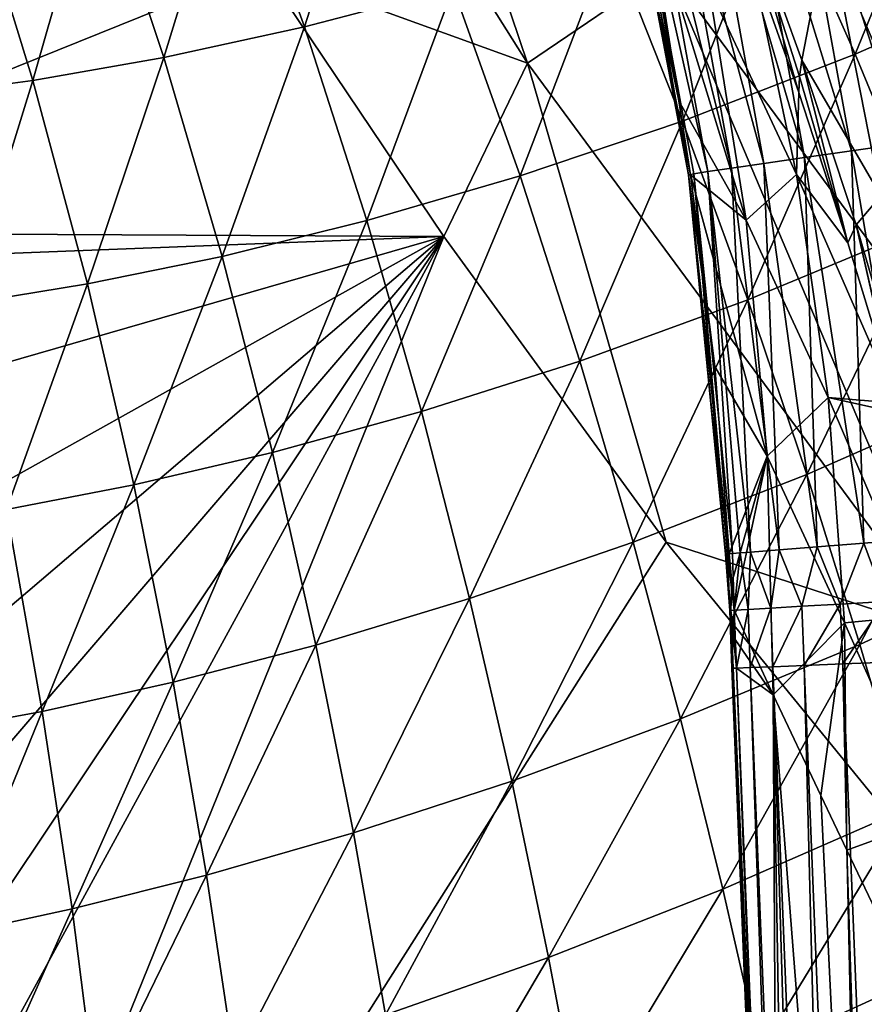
# Model space of a CAD drawing. Header units: metres. Extents: x -104 to 104, y -68 to 90.
# Tile 457 of 656: x -22.05 to -19.82, y 27.71 to 30.31. Entities that reach past the tile are written whole.
import ezdxf

# ---------------------------------------------------------------- set-up
doc = ezdxf.new("R2010")
doc.units = ezdxf.units.M
doc.layers.add('solid_FIT-BATH-153_SW0002', color=7, linetype='CONTINUOUS')

msp = doc.modelspace()

# ---------------------------------------------------------------- linework, layer by layer
at = {"layer": 'solid_FIT-BATH-153_SW0002'}
for points in [[(-22.359919, 32.041527, 16.159895), (-23.139238, 29.745956, 16.149181), (-21.4053, 30.445055, 16.151255)], [(-21.70528, 31.777445, 16.182775), (-20.707226, 30.191441, 16.174067), (-21.317596, 32.000404, 16.259735)], [(-20.707226, 30.191441, 16.174067), (-20.337826, 30.443014, 16.251268), (-21.317596, 32.000404, 16.259735)], [(-21.70528, 31.777445, 16.182775), (-21.4053, 30.445055, 16.151255), (-20.707226, 30.191441, 16.174067)], [(-20.21966, 31.713634, 8.709358), (-19.096128, 30.236309, 8.589841), (-20.133301, 31.767786, 8.58984)], [(-20.133301, 31.767786, 8.58984), (-19.096128, 30.236309, 8.589841), (-19.000095, 30.307243, 8.487759)], [(-20.289019, 31.669966, 8.843363), (-19.17802, 30.175613, 8.709358), (-20.21966, 31.713634, 8.709358)], [(-20.21966, 31.713634, 8.709358), (-19.17802, 30.175613, 8.709358), (-19.096128, 30.236309, 8.589841)], [(-20.339716, 31.637938, 8.988549), (-19.243786, 30.126699, 8.843364), (-20.289019, 31.669966, 8.843363)], [(-20.289019, 31.669966, 8.843363), (-19.243786, 30.126699, 8.843364), (-19.17802, 30.175613, 8.709358)], [(-20.370541, 31.618406, 9.141334), (-19.291851, 30.090843, 8.988549), (-20.339716, 31.637938, 8.988549)], [(-20.339716, 31.637938, 8.988549), (-19.291851, 30.090843, 8.988549), (-19.243786, 30.126699, 8.843364)], [(-20.370541, 31.618406, 9.141334), (-19.559021, 30.377449, 9.296535), (-19.321074, 30.068989, 9.141335)], [(-20.370541, 31.618406, 9.141334), (-19.321074, 30.068989, 9.141335), (-19.291851, 30.090843, 8.988549)], [(-19.766575, 31.040852, 1.257059), (-19.572847, 29.999702, 1.255628), (-19.904064, 31.00909, 1.204397)], [(-19.904064, 31.00909, 1.204397), (-19.714983, 29.979599, 1.200986), (-20.036057, 30.978479, 1.128549)], [(-19.904064, 31.00909, 1.204397), (-19.572847, 29.999702, 1.255628), (-19.714983, 29.979599, 1.200986)], [(-20.036057, 30.978479, 1.128549), (-19.851217, 29.960249, 1.122207), (-20.157078, 30.950279, 1.030621)], [(-20.036057, 30.978479, 1.128549), (-19.714983, 29.979599, 1.200986), (-19.851217, 29.960249, 1.122207)], [(-20.157078, 30.950279, 1.030621), (-19.975637, 29.94249, 1.020489), (-20.262117, 30.92565, 0.913541)], [(-20.157078, 30.950279, 1.030621), (-19.851217, 29.960249, 1.122207), (-19.975637, 29.94249, 1.020489)], [(-20.34724, 30.905518, 0.781693), (-20.168613, 29.914644, 0.762519), (-20.410017, 30.890461, 0.640446)], [(-20.262117, 30.92565, 0.913541), (-20.082832, 29.927086, 0.899011), (-20.34724, 30.905518, 0.781693)], [(-20.34724, 30.905518, 0.781693), (-20.082832, 29.927086, 0.899011), (-20.168613, 29.914644, 0.762519)], [(-20.262117, 30.92565, 0.913541), (-19.975637, 29.94249, 1.020489), (-20.082832, 29.927086, 0.899011)], [(-19.980505, 30.686106, 16.37735), (-18.907764, 29.232998, 16.368776), (-19.638731, 30.918362, 16.549681)], [(-21.296034, 30.287994, -8.959359), (-21.483229, 30.805359, -9.036966), (-21.101709, 30.894081, -9.916327)], [(-20.903095, 30.391071, -9.846522), (-21.296034, 30.287994, -8.959359), (-21.101709, 30.894081, -9.916327)], [(-20.449825, 30.880651, 0.495488), (-20.282232, 29.897406, 0.321465), (-20.467667, 30.875887, 0.352075)], [(-20.410017, 30.890461, 0.640446), (-20.230478, 29.905533, 0.616803), (-20.449825, 30.880651, 0.495488)], [(-20.449825, 30.880651, 0.495488), (-20.230478, 29.905533, 0.616803), (-20.267923, 29.899841, 0.467939)], [(-20.449825, 30.880651, 0.495488), (-20.267923, 29.899841, 0.467939), (-20.282232, 29.897406, 0.321465)], [(-20.410017, 30.890461, 0.640446), (-20.168613, 29.914644, 0.762519), (-20.230478, 29.905533, 0.616803)], [(-20.467667, 30.875887, 0.352075), (-20.282232, 29.897406, 0.321465), (-20.276476, 29.896954, 0.183279)], [(-20.307289, 30.092705, 0.188915), (-20.467667, 30.875887, 0.352075), (-20.276476, 29.896954, 0.183279)], [(-20.307289, 30.092705, 0.188915), (-20.359085, 30.381321, 0.19752), (-20.467667, 30.875887, 0.352075)], [(-19.842024, 30.215445, -11.437953), (-20.046759, 30.677683, -11.47532), (-19.574699, 30.872225, -12.237962)], [(-19.355539, 30.430227, -12.208267), (-19.842024, 30.215445, -11.437953), (-19.574699, 30.872225, -12.237962)], [(-21.666759, 30.207029, -8.019172), (-21.843716, 30.737312, -8.103988), (-21.483229, 30.805359, -9.036966)], [(-21.296034, 30.287994, -8.959359), (-21.666759, 30.207029, -8.019172), (-21.483229, 30.805359, -9.036966)], [(-19.827871, 30.763479, 12.550632), (-19.816826, 30.766994, 12.698982), (-18.758896, 29.333675, 12.689677)], [(-18.765715, 29.324339, 12.541281), (-19.827871, 30.763479, 12.550632), (-18.758896, 29.333675, 12.689677)], [(-19.559021, 30.377449, 9.296535), (-19.827871, 30.763479, 12.550632), (-18.765715, 29.324339, 12.541281)], [(-22.012568, 30.146383, -7.031457), (-22.180403, 30.688293, -7.122943), (-21.843716, 30.737312, -8.103988)], [(-21.666759, 30.207029, -8.019172), (-22.012568, 30.146383, -7.031457), (-21.843716, 30.737312, -8.103988)], [(-22.012568, 30.146383, -7.031457), (-22.330521, 30.104086, -6.001132), (-22.180403, 30.688293, -7.122943)], [(-20.2973, 30.038809, -10.636279), (-20.487835, 30.519337, -10.681959), (-20.046759, 30.677683, -11.47532)], [(-20.337826, 30.443014, 16.251268), (-19.245636, 28.964027, 16.242496), (-19.980505, 30.686106, 16.37735)], [(-19.842024, 30.215445, -11.437953), (-20.2973, 30.038809, -10.636279), (-20.046759, 30.677683, -11.47532)], [(-19.245636, 28.964027, 16.242496), (-18.907764, 29.232998, 16.368776), (-19.980505, 30.686106, 16.37735)], [(-20.392323, 30.634068, 0.006191), (-20.359085, 30.381321, 0.19752), (-20.307289, 30.092705, 0.188915)], [(-20.129816, 29.777046, -0.864414), (-20.392323, 30.634068, 0.006191), (-20.307289, 30.092705, 0.188915)], [(-20.129816, 29.777046, -0.864414), (-20.227896, 30.393543, -1.09717), (-20.392323, 30.634068, 0.006191)], [(-20.143511, 30.644491, -2.483402), (-19.982515, 30.200134, -2.751816), (-19.914236, 30.553787, -3.443782)], [(-19.989134, 30.156353, -2.66256), (-19.982515, 30.200134, -2.751816), (-20.143511, 30.644491, -2.483402)], [(-19.989134, 30.156353, -2.66256), (-20.143511, 30.644491, -2.483402), (-19.991013, 30.114626, -2.57353)], [(-20.11869, 30.47707, -2.344466), (-19.991013, 30.114626, -2.57353), (-20.143511, 30.644491, -2.483402)], [(-19.982515, 30.200134, -2.751816), (-19.773792, 29.8416, -3.327729), (-19.914236, 30.553787, -3.443782)], [(-19.914236, 30.553787, -3.443782), (-19.773792, 29.8416, -3.327729), (-19.714849, 30.486002, -4.180845)], [(-20.726034, 29.894079, -9.792408), (-20.903095, 30.391071, -9.846522), (-20.487835, 30.519337, -10.681959)], [(-20.2973, 30.038809, -10.636279), (-20.726034, 29.894079, -9.792408), (-20.487835, 30.519337, -10.681959)], [(-19.996338, 29.898146, -2.09444), (-20.11869, 30.47707, -2.344466), (-20.227896, 30.393543, -1.09717)], [(-19.996338, 29.898146, -2.09444), (-19.991013, 30.114626, -2.57353), (-20.11869, 30.47707, -2.344466)], [(-21.4053, 30.445055, 16.151255), (-23.139238, 29.745956, 16.149181), (-20.927576, 29.734585, 16.147142)], [(-20.707226, 30.191441, 16.174067), (-21.4053, 30.445055, 16.151255), (-20.927576, 29.734585, 16.147142)], [(-20.707226, 30.191441, 16.174067), (-19.594933, 28.685686, 16.165039), (-20.337826, 30.443014, 16.251268)], [(-19.594933, 28.685686, 16.165039), (-19.245636, 28.964027, 16.242496), (-20.337826, 30.443014, 16.251268)], [(-19.654907, 29.762177, -11.417194), (-19.842024, 30.215445, -11.437953), (-19.355539, 30.430227, -12.208267)], [(-21.13135, 29.77615, -8.897096), (-21.296034, 30.287994, -8.959359), (-20.903095, 30.391071, -9.846522)], [(-20.726034, 29.894079, -9.792408), (-21.13135, 29.77615, -8.897096), (-20.903095, 30.391071, -9.846522)], [(-19.996338, 29.898146, -2.09444), (-20.227896, 30.393543, -1.09717), (-20.129816, 29.777046, -0.864414)], [(-21.51318, 29.681751, -7.949244), (-21.666759, 30.207029, -8.019172), (-21.296034, 30.287994, -8.959359)], [(-21.13135, 29.77615, -8.897096), (-21.51318, 29.681751, -7.949244), (-21.296034, 30.287994, -8.959359)], [(-21.868872, 29.608938, -6.954315), (-22.012568, 30.146383, -7.031457), (-21.666759, 30.207029, -8.019172)], [(-21.51318, 29.681751, -7.949244), (-21.868872, 29.608938, -6.954315), (-21.666759, 30.207029, -8.019172)], [(-20.125319, 29.566893, -10.607162), (-20.2973, 30.038809, -10.636279), (-19.842024, 30.215445, -11.437953)], [(-19.654907, 29.762177, -11.417194), (-20.125319, 29.566893, -10.607162), (-19.842024, 30.215445, -11.437953)], [(-20.707226, 30.191441, 16.174067), (-20.927576, 29.734585, 16.147142), (-20.340939, 28.927181, 16.142269)], [(-20.707226, 30.191441, 16.174067), (-20.340939, 28.927181, 16.142269), (-19.594933, 28.685686, 16.165039)], [(-19.989134, 30.156353, -2.66256), (-19.860981, 29.717316, -2.79367), (-19.982515, 30.200134, -2.751816)], [(-19.982515, 30.200134, -2.751816), (-19.839079, 29.764666, -2.977682), (-19.773792, 29.8416, -3.327729)], [(-19.860981, 29.717316, -2.79367), (-19.839079, 29.764666, -2.977682), (-19.982515, 30.200134, -2.751816)], [(-19.989134, 30.156353, -2.66256), (-19.991013, 30.114626, -2.57353), (-19.860981, 29.717316, -2.79367)], [(-22.195576, 29.555605, -5.917203), (-22.330521, 30.104086, -6.001132), (-22.012568, 30.146383, -7.031457)], [(-21.868872, 29.608938, -6.954315), (-22.195576, 29.555605, -5.917203), (-22.012568, 30.146383, -7.031457)], [(-19.996338, 29.898146, -2.09444), (-19.860981, 29.717316, -2.79367), (-19.991013, 30.114626, -2.57353)], [(-20.129816, 29.777046, -0.864414), (-20.307289, 30.092705, 0.188915), (-20.276476, 29.896954, 0.183279)], [(-20.568359, 29.405312, -9.754663), (-20.726034, 29.894079, -9.792408), (-20.2973, 30.038809, -10.636279)], [(-20.125319, 29.566893, -10.607162), (-20.568359, 29.405312, -9.754663), (-20.2973, 30.038809, -10.636279)], [(-19.851217, 29.960249, 1.122207), (-19.714983, 29.979599, 1.200986), (-19.677214, 28.935703, 1.167887)], [(-19.975637, 29.94249, 1.020489), (-19.851217, 29.960249, 1.122207), (-19.818714, 28.924625, 1.07104)], [(-19.851217, 29.960249, 1.122207), (-19.677214, 28.935703, 1.167887), (-19.818714, 28.924625, 1.07104)], [(-20.168613, 29.914644, 0.762519), (-20.082832, 29.927086, 0.899011), (-20.042868, 28.907057, 0.811237)], [(-20.082832, 29.927086, 0.899011), (-19.975637, 29.94249, 1.020489), (-19.942019, 28.914967, 0.950871)], [(-20.082832, 29.927086, 0.899011), (-19.942019, 28.914967, 0.950871), (-20.042868, 28.907057, 0.811237)], [(-19.975637, 29.94249, 1.020489), (-19.818714, 28.924625, 1.07104), (-19.942019, 28.914967, 0.950871)], [(-20.98678, 29.272125, -8.850892), (-21.13135, 29.77615, -8.897096), (-20.726034, 29.894079, -9.792408)], [(-20.568359, 29.405312, -9.754663), (-20.98678, 29.272125, -8.850892), (-20.726034, 29.894079, -9.792408)], [(-20.282232, 29.897406, 0.321465), (-20.267923, 29.899841, 0.467939), (-20.184551, 28.895828, 0.321534)], [(-20.282232, 29.897406, 0.321465), (-20.184551, 28.895828, 0.321534), (-20.18313, 28.895899, 0.236499)], [(-20.282232, 29.897406, 0.321465), (-20.18313, 28.895899, 0.236499), (-20.174665, 28.896517, 0.153026)], [(-20.212702, 29.390957, 0.168616), (-20.282232, 29.897406, 0.321465), (-20.174665, 28.896517, 0.153026)], [(-20.212702, 29.390957, 0.168616), (-20.276476, 29.896954, 0.183279), (-20.282232, 29.897406, 0.321465)], [(-20.074446, 29.154341, -0.639782), (-20.276476, 29.896954, 0.183279), (-20.212702, 29.390957, 0.168616)], [(-20.074446, 29.154341, -0.639782), (-20.129816, 29.777046, -0.864414), (-20.276476, 29.896954, 0.183279)], [(-20.267923, 29.899841, 0.467939), (-20.230478, 29.905533, 0.616803), (-20.165827, 28.897358, 0.491724)], [(-20.267923, 29.899841, 0.467939), (-20.165827, 28.897358, 0.491724), (-20.178793, 28.896315, 0.407011)], [(-20.267923, 29.899841, 0.467939), (-20.178793, 28.896315, 0.407011), (-20.184551, 28.895828, 0.321534)], [(-20.230478, 29.905533, 0.616803), (-20.168613, 29.914644, 0.762519), (-20.118078, 28.901142, 0.656922)], [(-20.230478, 29.905533, 0.616803), (-20.118078, 28.901142, 0.656922), (-20.145605, 28.898968, 0.575133)], [(-20.230478, 29.905533, 0.616803), (-20.145605, 28.898968, 0.575133), (-20.165827, 28.897358, 0.491724)], [(-20.168613, 29.914644, 0.762519), (-20.042868, 28.907057, 0.811237), (-20.118078, 28.901142, 0.656922)], [(-19.913439, 29.308882, -1.850969), (-19.996338, 29.898146, -2.09444), (-20.129816, 29.777046, -0.864414)], [(-19.996338, 29.898146, -2.09444), (-19.733149, 29.294451, -3.00334), (-19.860981, 29.717316, -2.79367)], [(-19.913439, 29.308882, -1.850969), (-19.733149, 29.294451, -3.00334), (-19.996338, 29.898146, -2.09444)], [(-19.839079, 29.764666, -2.977682), (-19.695671, 29.274059, -3.187283), (-19.773792, 29.8416, -3.327729)], [(-21.380358, 29.163868, -7.894952), (-21.51318, 29.681751, -7.949244), (-21.13135, 29.77615, -8.897096)], [(-20.98678, 29.272125, -8.850892), (-21.380358, 29.163868, -7.894952), (-21.13135, 29.77615, -8.897096)], [(-19.913439, 29.308882, -1.850969), (-20.129816, 29.777046, -0.864414), (-20.074446, 29.154341, -0.639782)], [(-19.969887, 29.105736, -10.595389), (-20.125319, 29.566893, -10.607162), (-19.654907, 29.762177, -11.417194)], [(-19.483625, 29.319935, -11.413774), (-19.969887, 29.105736, -10.595389), (-19.654907, 29.762177, -11.417194)], [(-19.860981, 29.717316, -2.79367), (-19.733149, 29.294451, -3.00334), (-19.839079, 29.764666, -2.977682)], [(-19.725504, 29.267935, -3.015683), (-19.695671, 29.274059, -3.187283), (-19.839079, 29.764666, -2.977682)], [(-19.733149, 29.294451, -3.00334), (-19.725504, 29.267935, -3.015683), (-19.839079, 29.764666, -2.977682)], [(-20.927576, 29.734585, 16.147142), (-23.139238, 29.745956, 16.149181), (-23.127472, 29.649168, 16.148649)], [(-20.927576, 29.734585, 16.147142), (-23.127472, 29.649168, 16.148649), (-23.070885, 29.116577, 16.145674)], [(-20.927576, 29.734585, 16.147142), (-23.070885, 29.116577, 16.145674), (-23.024567, 28.561956, 16.14249)], [(-20.927576, 29.734585, 16.147142), (-23.024567, 28.561956, 16.14249), (-22.986572, 27.978251, 16.139038)], [(-20.927576, 29.734585, 16.147142), (-22.986572, 27.978251, 16.139038), (-22.955778, 27.368484, 16.135321)], [(-20.927576, 29.734585, 16.147142), (-22.955778, 27.368484, 16.135321), (-22.93062, 26.740654, 16.131369)], [(-20.927576, 29.734585, 16.147142), (-22.93062, 26.740654, 16.131369), (-22.908367, 26.101393, 16.127209)], [(-22.908367, 26.101393, 16.127209), (-22.869244, 24.93927, 16.11928), (-20.927576, 29.734585, 16.147142)], [(-20.340939, 28.927181, 16.142269), (-20.927576, 29.734585, 16.147142), (-22.869244, 24.93927, 16.11928)], [(-21.746481, 29.078436, -6.892283), (-21.868872, 29.608938, -6.954315), (-21.51318, 29.681751, -7.949244)], [(-21.380358, 29.163868, -7.894952), (-21.746481, 29.078436, -6.892283), (-21.51318, 29.681751, -7.949244)], [(-22.082378, 29.013586, -5.847806), (-22.195576, 29.555605, -5.917203), (-21.868872, 29.608938, -6.954315)], [(-21.746481, 29.078436, -6.892283), (-22.082378, 29.013586, -5.847806), (-21.868872, 29.608938, -6.954315)], [(-20.427845, 28.927008, -9.734112), (-20.568359, 29.405312, -9.754663), (-20.125319, 29.566893, -10.607162)], [(-19.969887, 29.105736, -10.595389), (-20.427845, 28.927008, -9.734112), (-20.125319, 29.566893, -10.607162)], [(-20.85989, 28.778248, -8.821611), (-20.98678, 29.272125, -8.850892), (-20.568359, 29.405312, -9.754663)], [(-20.427845, 28.927008, -9.734112), (-20.85989, 28.778248, -8.821611), (-20.568359, 29.405312, -9.754663)], [(-20.074446, 29.154341, -0.639782), (-20.212702, 29.390957, 0.168616), (-20.174665, 28.896517, 0.153026)], [(-19.829332, 28.65728, -10.601283), (-19.969887, 29.105736, -10.595389), (-19.483625, 29.319935, -11.413774)], [(-19.326746, 28.890533, -11.427956), (-19.829332, 28.65728, -10.601283), (-19.483625, 29.319935, -11.413774)], [(-19.870155, 28.714062, -1.616512), (-19.913439, 29.308882, -1.850969), (-20.074446, 29.154341, -0.639782)], [(-19.913439, 29.308882, -1.850969), (-19.725504, 29.267935, -3.015683), (-19.733149, 29.294451, -3.00334)], [(-19.666021, 28.733843, -2.77883), (-19.725504, 29.267935, -3.015683), (-19.913439, 29.308882, -1.850969)], [(-19.666021, 28.733843, -2.77883), (-19.913439, 29.308882, -1.850969), (-19.870155, 28.714062, -1.616512)], [(-21.26564, 28.65579, -7.857183), (-21.380358, 29.163868, -7.894952), (-20.98678, 29.272125, -8.850892)], [(-20.85989, 28.778248, -8.821611), (-21.26564, 28.65579, -7.857183), (-20.98678, 29.272125, -8.850892)], [(-21.642534, 28.557365, -6.846264), (-21.746481, 29.078436, -6.892283), (-21.380358, 29.163868, -7.894952)], [(-21.26564, 28.65579, -7.857183), (-21.642534, 28.557365, -6.846264), (-21.380358, 29.163868, -7.894952)], [(-20.074446, 29.154341, -0.639782), (-20.174665, 28.896517, 0.153026), (-20.16773, 28.82061, 0.14985)], [(-20.074446, 29.154341, -0.639782), (-20.16773, 28.82061, 0.14985), (-20.161684, 28.747602, 0.146828)], [(-20.074446, 29.154341, -0.639782), (-20.161684, 28.747602, 0.146828), (-20.058281, 28.524677, -0.434288)], [(-19.870155, 28.714062, -1.616512), (-20.074446, 29.154341, -0.639782), (-20.058281, 28.524677, -0.434288)], [(-20.302584, 28.461227, -9.73113), (-20.427845, 28.927008, -9.734112), (-19.969887, 29.105736, -10.595389)], [(-19.829332, 28.65728, -10.601283), (-20.302584, 28.461227, -9.73113), (-19.969887, 29.105736, -10.595389)], [(-21.987864, 28.480589, -5.793852), (-22.082378, 29.013586, -5.847806), (-21.746481, 29.078436, -6.892283)], [(-21.642534, 28.557365, -6.846264), (-21.987864, 28.480589, -5.793852), (-21.746481, 29.078436, -6.892283)], [(-21.987864, 28.480589, -5.793852), (-22.299669, 28.42301, -4.703999), (-22.082378, 29.013586, -5.847806)], [(-19.818714, 28.924625, 1.07104), (-19.677214, 28.935703, 1.167887), (-19.761835, 28.77047, 1.106496)], [(-19.165297, 27.486382, 16.133041), (-20.340939, 28.927181, 16.142269), (-22.869244, 24.93927, 16.11928)], [(-20.748529, 28.296694, -8.809674), (-20.85989, 28.778248, -8.821611), (-20.427845, 28.927008, -9.734112)], [(-20.302584, 28.461227, -9.73113), (-20.748529, 28.296694, -8.809674), (-20.427845, 28.927008, -9.734112)], [(-19.594933, 28.685686, 16.165039), (-20.340939, 28.927181, 16.142269), (-19.165297, 27.486382, 16.133041)], [(-20.118078, 28.901142, 0.656922), (-20.042868, 28.907057, 0.811237), (-20.064732, 28.753386, 0.751996)], [(-20.042868, 28.907057, 0.811237), (-19.98288, 28.758032, 0.885561), (-20.064732, 28.753386, 0.751996)], [(-20.042868, 28.907057, 0.811237), (-19.942019, 28.914967, 0.950871), (-19.98288, 28.758032, 0.885561)], [(-19.942019, 28.914967, 0.950871), (-19.881117, 28.763773, 1.004684), (-19.98288, 28.758032, 0.885561)], [(-19.942019, 28.914967, 0.950871), (-19.818714, 28.924625, 1.07104), (-19.881117, 28.763773, 1.004684)], [(-19.818714, 28.924625, 1.07104), (-19.761835, 28.77047, 1.106496), (-19.881117, 28.763773, 1.004684)], [(-20.184551, 28.895828, 0.321534), (-20.178793, 28.896315, 0.407011), (-20.173122, 28.747053, 0.299839)], [(-20.18313, 28.895899, 0.236499), (-20.184551, 28.895828, 0.321534), (-20.173122, 28.747053, 0.299839)], [(-20.16773, 28.82061, 0.14985), (-20.174665, 28.896517, 0.153026), (-20.18313, 28.895899, 0.236499)], [(-20.18313, 28.895899, 0.236499), (-20.173122, 28.747053, 0.299839), (-20.170235, 28.747166, 0.222614)], [(-20.16773, 28.82061, 0.14985), (-20.18313, 28.895899, 0.236499), (-20.170235, 28.747166, 0.222614)], [(-20.178793, 28.896315, 0.407011), (-20.165827, 28.897358, 0.491724), (-20.160961, 28.747828, 0.455253)], [(-20.178793, 28.896315, 0.407011), (-20.160961, 28.747828, 0.455253), (-20.173122, 28.747053, 0.299839)], [(-20.165827, 28.897358, 0.491724), (-20.145605, 28.898968, 0.575133), (-20.160961, 28.747828, 0.455253)], [(-20.145605, 28.898968, 0.575133), (-20.124582, 28.749954, 0.607399), (-20.160961, 28.747828, 0.455253)], [(-20.145605, 28.898968, 0.575133), (-20.118078, 28.901142, 0.656922), (-20.124582, 28.749954, 0.607399)], [(-20.118078, 28.901142, 0.656922), (-20.064732, 28.753386, 0.751996), (-20.124582, 28.749954, 0.607399)], [(-19.702555, 28.225185, -10.626047), (-19.829332, 28.65728, -10.601283), (-19.326746, 28.890533, -11.427956)], [(-20.16773, 28.82061, 0.14985), (-20.170235, 28.747166, 0.222614), (-20.161684, 28.747602, 0.146828)], [(-21.166656, 28.159805, -7.836396), (-21.26564, 28.65579, -7.857183), (-20.85989, 28.778248, -8.821611)], [(-20.748529, 28.296694, -8.809674), (-21.166656, 28.159805, -7.836396), (-20.85989, 28.778248, -8.821611)], [(-20.173122, 28.747053, 0.299839), (-20.160961, 28.747828, 0.455253), (-20.167076, 28.594366, 0.296296)], [(-20.160961, 28.747828, 0.455253), (-20.155243, 28.59482, 0.452345), (-20.167076, 28.594366, 0.296296)], [(-20.160961, 28.747828, 0.455253), (-20.124582, 28.749954, 0.607399), (-20.155243, 28.59482, 0.452345)], [(-20.124582, 28.749954, 0.607399), (-20.118965, 28.596243, 0.60512), (-20.155243, 28.59482, 0.452345)], [(-20.124582, 28.749954, 0.607399), (-20.064732, 28.753386, 0.751996), (-20.118965, 28.596243, 0.60512)], [(-20.064732, 28.753386, 0.751996), (-20.059023, 28.598606, 0.750279), (-20.118965, 28.596243, 0.60512)], [(-20.064732, 28.753386, 0.751996), (-19.98288, 28.758032, 0.885561), (-20.059023, 28.598606, 0.750279)], [(-19.98288, 28.758032, 0.885561), (-19.976936, 28.601851, 0.884308), (-20.059023, 28.598606, 0.750279)], [(-19.98288, 28.758032, 0.885561), (-19.881117, 28.763773, 1.004684), (-19.976936, 28.601851, 0.884308)], [(-19.881117, 28.763773, 1.004684), (-19.874849, 28.605896, 1.003787), (-19.976936, 28.601851, 0.884308)], [(-19.881117, 28.763773, 1.004684), (-19.761835, 28.77047, 1.106496), (-19.874849, 28.605896, 1.003787)], [(-19.761835, 28.77047, 1.106496), (-19.755159, 28.610647, 1.105893), (-19.874849, 28.605896, 1.003787)], [(-20.170235, 28.747166, 0.222614), (-20.173122, 28.747053, 0.299839), (-20.163942, 28.594496, 0.218765)], [(-20.173122, 28.747053, 0.299839), (-20.167076, 28.594366, 0.296296), (-20.163942, 28.594496, 0.218765)], [(-20.170235, 28.747166, 0.222614), (-20.158285, 28.670734, 0.144727), (-20.161684, 28.747602, 0.146828)], [(-20.170235, 28.747166, 0.222614), (-20.154938, 28.594856, 0.142719), (-20.158285, 28.670734, 0.144727)], [(-20.170235, 28.747166, 0.222614), (-20.163942, 28.594496, 0.218765), (-20.154938, 28.594856, 0.142719)], [(-20.058281, 28.524677, -0.434288), (-20.161684, 28.747602, 0.146828), (-20.158285, 28.670734, 0.144727)], [(-19.639553, 28.196493, -2.55073), (-19.666021, 28.733843, -2.77883), (-19.870155, 28.714062, -1.616512)], [(-19.870155, 28.714062, -1.616512), (-20.058281, 28.524677, -0.434288), (-19.932718, 28.258133, -1.075577)], [(-19.870155, 28.714062, -1.616512), (-19.932718, 28.258133, -1.075577), (-19.864071, 28.113836, -1.400463)], [(-19.639553, 28.196493, -2.55073), (-19.870155, 28.714062, -1.616512), (-19.864071, 28.113836, -1.400463)], [(-20.058281, 28.524677, -0.434288), (-20.158285, 28.670734, 0.144727), (-20.154938, 28.594856, 0.142719)], [(-21.554434, 28.04812, -6.816751), (-21.642534, 28.557365, -6.846264), (-21.26564, 28.65579, -7.857183)], [(-21.166656, 28.159805, -7.836396), (-21.554434, 28.04812, -6.816751), (-21.26564, 28.65579, -7.857183)], [(-20.191311, 28.011648, -9.746943), (-20.302584, 28.461227, -9.73113), (-19.829332, 28.65728, -10.601283)], [(-19.702555, 28.225185, -10.626047), (-20.191311, 28.011648, -9.746943), (-19.829332, 28.65728, -10.601283)], [(-20.167076, 28.594366, 0.296296), (-20.155243, 28.59482, 0.452345), (-19.940289, 23.015589, 0.284066)], [(-20.163942, 28.594496, 0.218765), (-20.167076, 28.594366, 0.296296), (-19.936346, 23.013247, 0.205664)], [(-20.167076, 28.594366, 0.296296), (-19.940289, 23.015589, 0.284066), (-19.936346, 23.013247, 0.205664)], [(-20.163942, 28.594496, 0.218765), (-20.04384, 25.858883, 0.135671), (-20.154938, 28.594856, 0.142719)], [(-20.163942, 28.594496, 0.218765), (-19.926683, 23.010973, 0.128576), (-19.992138, 24.596708, 0.132465)], [(-20.163942, 28.594496, 0.218765), (-19.936346, 23.013247, 0.205664), (-19.926683, 23.010973, 0.128576)], [(-20.163942, 28.594496, 0.218765), (-19.992138, 24.596708, 0.132465), (-20.04384, 25.858883, 0.135671)], [(-20.155243, 28.59482, 0.452345), (-20.118965, 28.596243, 0.60512), (-19.929457, 23.020433, 0.442206)], [(-20.155243, 28.59482, 0.452345), (-19.929457, 23.020433, 0.442206), (-19.940289, 23.015589, 0.284066)], [(-20.058281, 28.524677, -0.434288), (-20.154938, 28.594856, 0.142719), (-20.04384, 25.858883, 0.135671)], [(-20.118965, 28.596243, 0.60512), (-20.059023, 28.598606, 0.750279), (-19.893801, 23.025331, 0.596962)], [(-20.118965, 28.596243, 0.60512), (-19.893801, 23.025331, 0.596962), (-19.929457, 23.020433, 0.442206)], [(-20.059023, 28.598606, 0.750279), (-19.976936, 28.601851, 0.884308), (-19.834101, 23.030146, 0.74451)], [(-20.059023, 28.598606, 0.750279), (-19.834101, 23.030146, 0.74451), (-19.893801, 23.025331, 0.596962)], [(-19.976936, 28.601851, 0.884308), (-19.874849, 28.605896, 1.003787), (-19.751871, 23.034742, 0.880684)], [(-19.976936, 28.601851, 0.884308), (-19.751871, 23.034742, 0.880684), (-19.834101, 23.030146, 0.74451)], [(-19.874849, 28.605896, 1.003787), (-19.755159, 28.610647, 1.105893), (-19.64946, 23.038994, 1.001763)], [(-19.874849, 28.605896, 1.003787), (-19.64946, 23.038994, 1.001763), (-19.751871, 23.034742, 0.880684)], [(-21.909216, 27.959112, -5.755865), (-21.987864, 28.480589, -5.793852), (-21.642534, 28.557365, -6.846264)], [(-21.554434, 28.04812, -6.816751), (-21.909216, 27.959112, -5.755865), (-21.642534, 28.557365, -6.846264)], [(-20.058281, 28.524677, -0.434288), (-19.992138, 24.596708, 0.132465), (-19.75576, 24.660854, -1.170317)], [(-20.04384, 25.858883, 0.135671), (-19.992138, 24.596708, 0.132465), (-20.058281, 28.524677, -0.434288)], [(-19.932718, 28.258133, -1.075577), (-20.058281, 28.524677, -0.434288), (-19.75576, 24.660854, -1.170317)], [(-22.229124, 27.890205, -4.658011), (-22.299669, 28.42301, -4.703999), (-21.987864, 28.480589, -5.793852)], [(-21.909216, 27.959112, -5.755865), (-22.229124, 27.890205, -4.658011), (-21.987864, 28.480589, -5.793852)], [(-20.65127, 27.831156, -8.816322), (-20.748529, 28.296694, -8.809674), (-20.302584, 28.461227, -9.73113)], [(-20.191311, 28.011648, -9.746943), (-20.65127, 27.831156, -8.816322), (-20.302584, 28.461227, -9.73113)], [(-21.081808, 27.679621, -7.833838), (-21.166656, 28.159805, -7.836396), (-20.748529, 28.296694, -8.809674)], [(-20.65127, 27.831156, -8.816322), (-21.081808, 27.679621, -7.833838), (-20.748529, 28.296694, -8.809674)], [(-19.864071, 28.113836, -1.400463), (-19.932718, 28.258133, -1.075577), (-19.75576, 24.660854, -1.170317)], [(-19.702555, 28.225185, -10.626047), (-20.093367, 27.583731, -9.782968), (-20.191311, 28.011648, -9.746943)], [(-19.702555, 28.225185, -10.626047), (-19.589075, 27.814999, -10.671121), (-20.093367, 27.583731, -9.782968)], [(-19.639553, 28.196493, -2.55073), (-19.864071, 28.113836, -1.400463), (-19.682861, 27.735046, -2.184045)], [(-21.480421, 27.554417, -6.804983), (-21.554434, 28.04812, -6.816751), (-21.166656, 28.159805, -7.836396)], [(-21.081808, 27.679621, -7.833838), (-21.480421, 27.554417, -6.804983), (-21.166656, 28.159805, -7.836396)], [(-19.682861, 27.735046, -2.184045), (-19.864071, 28.113836, -1.400463), (-19.75576, 24.660854, -1.170317)], [(-21.844513, 27.452881, -5.735068), (-21.909216, 27.959112, -5.755865), (-21.554434, 28.04812, -6.816751)], [(-21.480421, 27.554417, -6.804983), (-21.844513, 27.452881, -5.735068), (-21.554434, 28.04812, -6.816751)], [(-20.191311, 28.011648, -9.746943), (-20.567276, 27.386997, -8.842937), (-20.65127, 27.831156, -8.816322)], [(-20.191311, 28.011648, -9.746943), (-20.093367, 27.583731, -9.782968), (-20.567276, 27.386997, -8.842937)], [(-22.172287, 27.372313, -4.628642), (-22.229124, 27.890205, -4.658011), (-21.909216, 27.959112, -5.755865)], [(-21.844513, 27.452881, -5.735068), (-22.172287, 27.372313, -4.628642), (-21.909216, 27.959112, -5.755865)], [(-20.65127, 27.831156, -8.816322), (-21.010088, 27.220493, -7.850846), (-21.081808, 27.679621, -7.833838)], [(-20.65127, 27.831156, -8.816322), (-20.567276, 27.386997, -8.842937), (-21.010088, 27.220493, -7.850846)], [(-20.093367, 27.583731, -9.782968), (-19.589075, 27.814999, -10.671121), (-19.920494, 27.235497, -10.000148)], [(-19.589075, 27.814999, -10.671121), (-19.620876, 27.378469, -10.518945), (-19.920494, 27.235497, -10.000148)]]:
    msp.add_3dface(points, dxfattribs=at)

doc.saveas('drawing.dxf')
